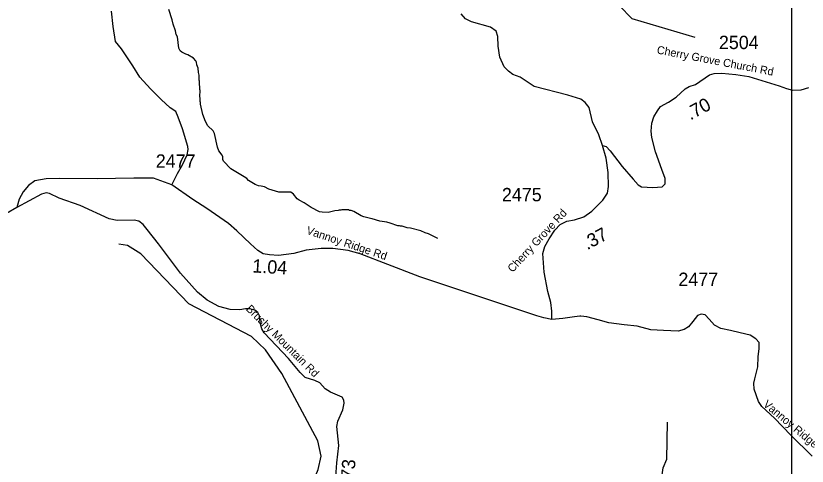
# Model space of a CAD drawing. Extents: x 1248089 to 1457196, y 820910 to 988753.
# Drawn here: x 1381451 to 1388855, y 850580 to 854796 of the extents above; entities that cross this region are included whole.
import ezdxf

# ---------------------------------------------------------------- set-up
doc = ezdxf.new("R2010")
doc.units = 0
for name, color, linetype in [('Exist Hydrographic Creek Single Shore', 7, 'Continuous'), ('Exist Hydrographic Misc Water Feature', 7, 'Continuous'), ('Exist Road Non-System Type 51', 7, 'Continuous'), ('Exist Road Secondary Type 41 Attributed', 7, 'Continuous'), ('Exist Road Secondary Type 51 Attributed', 7, 'Continuous'), ('Exist Road Secondary Type 51 Label', 7, 'Continuous'), ('Map Preparation Inset Cut Line', 7, 'Continuous'), ('Prop GRAU CAT1 Cell', 7, 'Continuous'), ('Prop Lane Lines', 7, 'Continuous')]:
    doc.layers.add(name, color=color, linetype=linetype)

msp = doc.modelspace()

# ---------------------------------------------------------------- linework, layer by layer
at = {"layer": 'Exist Hydrographic Creek Single Shore'}
msp.add_lwpolyline([(1387808, 854594.1), (1387219, 854766.8), (1387097, 854894)], dxfattribs=at)
at = {"layer": 'Exist Hydrographic Misc Water Feature'}
for points in [[(1385398.2, 852711.7), (1385311.2, 852755.8), (1385279.4, 852764.6), (1385239.8, 852781.6), (1385144.4, 852808), (1385112.5, 852812.7), (1385064.8, 852826), (1385048.8, 852826.3), (1385040.9, 852830.5), (1385024.9, 852830.9), (1384953, 852855.1), (1384921.7, 852865.5), (1384857.9, 852875.1), (1384786.4, 852896.9), (1384770.4, 852897.3), (1384706.8, 852914.9), (1384683, 852923.5), (1384612, 852963.2), (1384588.2, 852973.8), (1384572.2, 852974.2), (1384564.3, 852978.4), (1384500.3, 852980), (1384492.2, 852976.2), (1384476.2, 852976.6), (1384468.1, 852972.8), (1384436.1, 852969.6), (1384371.7, 852955.2), (1384315.7, 852956.6), (1384291.8, 852961.2), (1384212.7, 853001.2), (1384149.7, 853044.8), (1384102.3, 853069.9), (1384084.6, 853082.3), (1384047.6, 853125.2), (1384024.1, 853143.9), (1384008.1, 853146.3), (1383912.1, 853146.7), (1383816.7, 853173), (1383777.2, 853194), (1383745.3, 853202.8), (1383721.3, 853203.4), (1383689.8, 853218.2), (1383626.6, 853255.8), (1383611, 853272.1), (1383587.4, 853288.7), (1383463.2, 853363.8), (1383392.8, 853435.5), (1383387.2, 853451.7), (1383387.8, 853475.6), (1383382.2, 853491.8), (1383351.2, 853532.5), (1383338, 853564.9), (1383309.1, 853693.5), (1383295.7, 853717.8), (1383248.8, 853767), (1383225.7, 853807.6), (1383201.3, 853872.2), (1383179.6, 853968.7), (1383180, 853984.7), (1383176.2, 853992.8), (1383177, 854024.7), (1383173.3, 854040.8), (1383174.8, 854096.8), (1383170.9, 854104.8), (1383171.7, 854136.8), (1383167.9, 854144.9), (1383168.8, 854184.9), (1383165, 854192.9), (1383166.2, 854240.9), (1383158.8, 854265.1), (1383155.7, 854305.2), (1383144.5, 854337.5), (1383141.1, 854361.5), (1383135.4, 854373.7), (1383114, 854400.2), (1383058.7, 854431.5), (1383042.8, 854435.9), (1383005.3, 854454.9), (1382989.6, 854469.3), (1382976.2, 854493.6), (1382962.8, 854597.9), (1382951.3, 854622.2), (1382944.1, 854654.3), (1382921.6, 854718.9), (1382914.6, 854759), (1382880.9, 854855.8)], [(1385128, 846411.4), (1385012, 846873.4), (1384972, 846939.8), (1384910, 847184), (1384928.9, 847659.7), (1384875.9, 847943.1), (1384826.9, 847993.3), (1384660, 848397.1), (1384662, 848882.9), (1384607.9, 849084.2), (1384367.9, 849565.1), (1384108.9, 849944.6), (1384103.9, 850128.5), (1384280, 850548.5), (1384307.9, 850672.6), (1384277, 850817.7), (1383940, 851448.2), (1383786, 851668), (1383655, 851795.4), (1383069.9, 852099.3), (1382620.9, 852568), (1382496.9, 852645.9), (1382413.9, 852657.5)], [(1385128, 846411.4), (1386043, 846701.6), (1386439.1, 846910.3), (1386499, 847001.1), (1386572, 847308.2), (1386668, 847480.3), (1386889, 847708.9), (1387201, 847870), (1387621, 848019.1), (1387719, 848085.2), (1387883, 848197.6), (1387888.1, 848407.7), (1387638, 848846), (1387633, 848997.2), (1387841, 849367.1), (1388028, 849553.8), (1388031, 849688.4), (1387999, 849748.1), (1387570, 849973.4), (1387505, 850050.2), (1387458, 850225.1), (1387507, 850565.6), (1387542, 850646.9), (1387549, 850991.5)]]:
    msp.add_lwpolyline(points, dxfattribs=at)
at = {"layer": 'Exist Road Non-System Type 51'}
msp.add_lwpolyline([(1382909.9, 853213.5), (1382963.1, 853319), (1383010.5, 853399.9), (1383052.4, 853494.8), (1383063.5, 853545), (1383060.7, 853572.9), (1383010.5, 853737.6), (1382968.7, 853846.5), (1382946.4, 853899.5), (1382893.4, 853935.8), (1382809.7, 854013.9), (1382709.3, 854111.6), (1382611.7, 854223.3), (1382545.6, 854327.5), (1382439.6, 854486.6), (1382383.8, 854556.4), (1382361.5, 854696), (1382344.8, 854838.3)], dxfattribs=at)
at = {"layer": 'Exist Road Secondary Type 41 Attributed'}
for points in [[(1386941, 853581.5), (1386974.9, 853574.1), (1387013.2, 853531), (1387125.6, 853385), (1387228.4, 853265.4), (1387273.9, 853215.1), (1387304.9, 853193.6), (1387410.2, 853188.8), (1387498.6, 853196), (1387527.3, 853224.7), (1387527.3, 853272.6), (1387496.3, 853358.7), (1387436.5, 853523.9), (1387400.6, 853655.5), (1387395.8, 853717.7), (1387400.6, 853791.9), (1387419.7, 853849.3), (1387455.6, 853906.8), (1387484.3, 853947.5), (1387558.4, 853988.2), (1387630.2, 854033.6), (1387713.9, 854112.6), (1387751.5, 854133.1), (1387808.9, 854154.6), (1387940.5, 854243.2), (1387983.5, 854257.5), (1388057.7, 854259.9), (1388189.2, 854248), (1388308.8, 854228.8), (1388593.3, 854140.3), (1388661.6, 854116.5), (1388719, 854099.8), (1388797.9, 854104.6), (1388872.1, 854123.7)], [(1388903.1, 850674.5), (1388701.4, 850870.8), (1388550.1, 851030.6), (1388429.7, 851140), (1388399, 851186.1), (1388359.8, 851301.1), (1388357, 851357.1), (1388365.4, 851396.4), (1388393.4, 851511.3), (1388396.2, 851603.9), (1388407.4, 851682.4), (1388404.6, 851738.5), (1388373.8, 851772.1), (1388323.4, 851805.7), (1388228.1, 851828.2), (1388138.5, 851850.6), (1388046.1, 851870.2), (1387987.2, 851901.1), (1387936.8, 851957.2), (1387900.4, 851996.4), (1387864, 852002), (1387830.3, 851990.8), (1387785.5, 851934.7), (1387746.3, 851884.3), (1387704.3, 851859), (1387649.7, 851844.8), (1387512.4, 851850.4), (1387391.9, 851856), (1387263.1, 851889.7), (1387142.6, 851903.7), (1386999.7, 851920.5), (1386898.9, 851951.4), (1386792.4, 851976.6), (1386736.4, 851985), (1386727.2, 851983.5)]]:
    msp.add_lwpolyline(points, dxfattribs=at)
at = {"layer": 'Exist Road Secondary Type 51 Attributed'}
for points in [[(1386738.2, 854015.9), (1386616.2, 854053.5), (1386300.1, 854134.9), (1386254, 854165.2), (1386169.5, 854221.6), (1386100.6, 854246.7), (1386060, 854278), (1386019.3, 854318.7), (1385978.6, 854409.5), (1385962.9, 854512.9), (1385959.8, 854603.7), (1385944.2, 854653.8), (1385891, 854691.4), (1385715.7, 854738.4), (1385659.4, 854766.6), (1385619.1, 854815.5)], [(1386941, 853581.5), (1386906.6, 853681.8), (1386847.8, 853802.9), (1386816.5, 853937.6), (1386778.9, 853984.6), (1386738.2, 854015.9)], [(1386465.4, 851953.8), (1386467.5, 852029.8), (1386457.9, 852113.6), (1386429.2, 852216.5), (1386393.4, 852396), (1386381.4, 852570.7), (1386400.5, 852635.3), (1386441.2, 852709.5), (1386493.8, 852790.9), (1386544, 852841.1), (1386606.2, 852874.6), (1386677.9, 852886.6), (1386765.7, 852914.2), (1386839.8, 852966.8), (1386942.7, 853069.8), (1386985.7, 853136.8), (1386997.7, 853199), (1386992.9, 853330.6), (1386973.7, 853462.3), (1386941, 853581.5)], [(1386465.4, 851953.8), (1386391.1, 851970.2), (1386325.9, 851988.5), (1385765.2, 852173.8), (1385232.1, 852353), (1384932.1, 852467.8), (1384673.9, 852567), (1384561.8, 852598.3), (1384415.7, 852619.2), (1384306.2, 852616.6), (1384168, 852601), (1384052.2, 852571.5), (1383908.7, 852553.2), (1383825.3, 852558.4), (1383765.3, 852568.8), (1383715.7, 852600.2), (1383645.3, 852660.2), (1383517.5, 852782.9), (1383441.9, 852850.7), (1383238.5, 852991.7), (1383108.1, 853077.8), (1382909.9, 853213.5), (1382842, 853239.6), (1382737.7, 853276.2), (1382554, 853276.1), (1382212.3, 853270.9), (1381857.6, 853273.5), (1381735.1, 853270.9), (1381628.1, 853250), (1381568.1, 853208.3), (1381518.6, 853148.2), (1381482.1, 853080.4), (1381458.7, 853001.5)], [(1384440.3, 850437.4), (1384453.4, 850609.7), (1384474.2, 850774.1), (1384453.4, 850951.6), (1384463.7, 850999.8), (1384510.6, 851106.8), (1384523.7, 851169.5), (1384521.1, 851198.2), (1384502.8, 851226.9), (1384395.9, 851271.3), (1384343.7, 851302.6), (1384294.2, 851360), (1384249.8, 851380.9), (1384158.5, 851409.6), (1384112.1, 851458.4), (1384002.6, 851588.9), (1383775.7, 851829.1), (1383752.2, 851865.6), (1383736.6, 851925.7), (1383729.4, 851987.3), (1383716.3, 852018.6), (1383687.6, 852039.5), (1383638.1, 852052.5), (1383599, 852052.5), (1383546.8, 852042.1), (1383455.5, 852047.3), (1383351.2, 852076), (1383241.7, 852133.5), (1383150.4, 852209.2), (1382991.3, 852386.6), (1382785.5, 852660.4), (1382679.3, 852796.9), (1382641.2, 852842.5), (1382600.8, 852873.3), (1382556.4, 852883.7), (1382399.9, 852878.5), (1382324.3, 852894.2), (1382053.1, 853019.4), (1381854.9, 853089.9), (1381766.2, 853133.5), (1381734.9, 853137.4), (1381690.6, 853125.7), (1381458.7, 853001.5)], [(1381458.7, 853001.5), (1381362.8, 852944.8), (1381256.7, 852912.8), (1381193.7, 852902.7), (1380924.9, 852905.6), (1380690.9, 852905.6), (1380526.7, 852892.5), (1380235.5, 852840.8)], [(1386727.2, 851983.5), (1386677.2, 851978.4), (1386567.7, 851962.7), (1386465.4, 851953.8)]]:
    msp.add_lwpolyline(points, dxfattribs=at)
at = {"layer": 'Map Preparation Inset Cut Line'}
msp.add_lwpolyline([(1313026.2, 824588.2), (1313026.2, 868836.7), (1388709.5, 868836.7), (1388709.5, 835631.5), (1373500.6, 835631.5), (1373500.6, 824588.2)], close=True, dxfattribs=at)

# ---------------------------------------------------------------- texts
at = {"layer": 'Exist Road Secondary Type 51 Label'}
for s, rotation, p in [('Cherry Grove Church Rd', 349.14419, (1387444.4, 854443.9)), ('Cherry Grove Rd', 47.22306, (1386098.8, 852388.3)), ('Vannoy Ridge Rd', 341.54986, (1384163.8, 852756.9)), ('Brushy Mountain Rd', 315.22293, (1383598.4, 852046)), ('Vannoy Ridge Rd', 320.00628, (1388437.9, 851148.9))]:
    msp.add_text(s, height=75, rotation=rotation, dxfattribs=at).set_placement(p)
at = {"layer": 'Prop GRAU CAT1 Cell'}
for s, rotation, p in [('.70', 28.51064, (1387762.9, 853815.8)), ('.37', 28.31941, (1386797.2, 852601.1)), ('1.04', 356.42062, (1383661.3, 852394.1)), ('1.73', 85.67129, (1384605.8, 850315.7))]:
    msp.add_text(s, height=125, rotation=rotation, dxfattribs=at).set_placement(p)
at = {"layer": 'Prop Lane Lines'}
for s, p in [('2504', (1388029.5, 854484.6)), ('2477', (1382760, 853373.8)), ('2475', (1385999.2, 853059.6)), ('2477', (1387650.5, 852266.9))]:
    msp.add_text(s, height=125, dxfattribs=at).set_placement(p)

doc.saveas('drawing.dxf')
